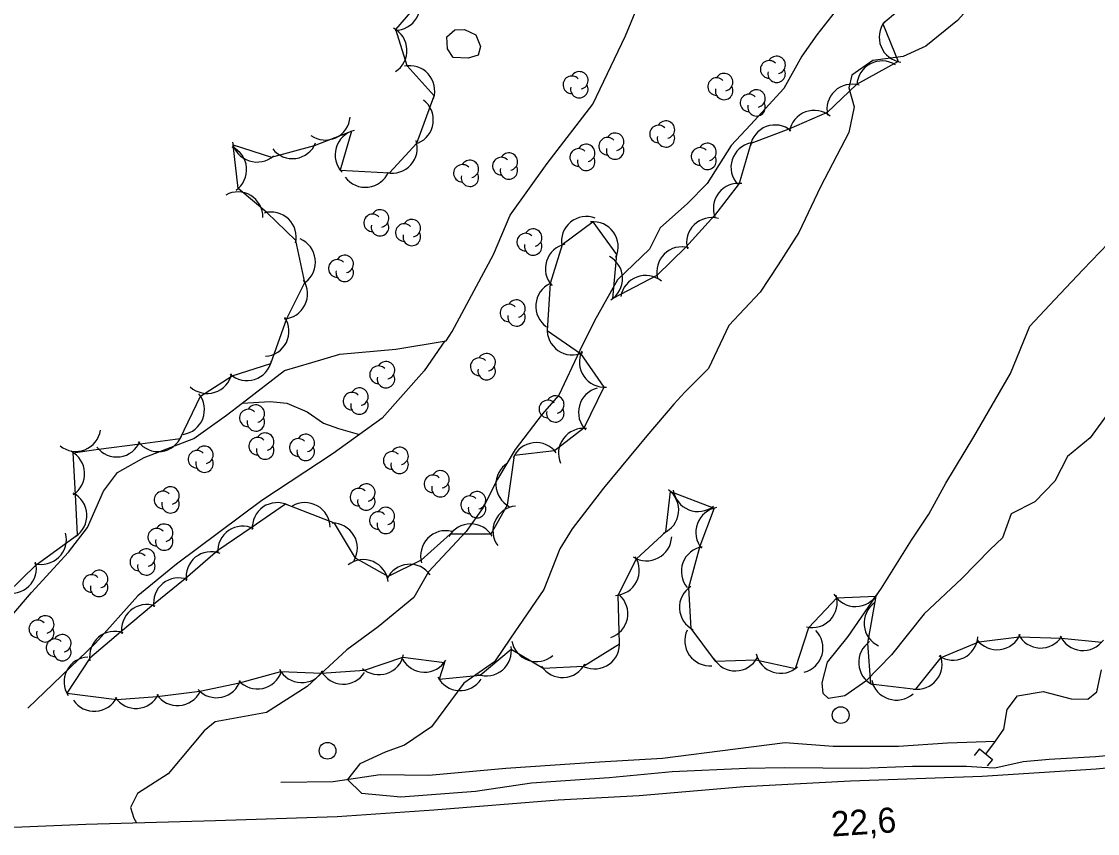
# Model space of a CAD drawing. Extents: x 646142 to 649934, y 5874075 to 5876351.
# Drawn here: x 648820.8 to 648949.7, y 5875960.3 to 5876057.5 of the extents above; entities that cross this region are included whole.
import ezdxf

# ---------------------------------------------------------------- set-up
doc = ezdxf.new("R2010")
doc.units = 0
for name, color, linetype in [('Niveau 2', 7, 'Continuous'), ('Niveau 21', 7, 'Continuous'), ('Niveau 22', 7, 'Continuous'), ('Niveau 26', 7, 'Continuous'), ('Niveau 3', 7, 'Continuous'), ('Niveau 36', 7, 'Continuous'), ('Niveau 4', 7, 'Continuous'), ('Niveau 44', 7, 'Continuous')]:
    doc.layers.add(name, color=color, linetype=linetype)

msp = doc.modelspace()

# ---------------------------------------------------------------- linework, layer by layer
at = {"layer": 'Niveau 2'}
for points in [[(648950.84, 5876109.16), (648949.04, 5876104.77), (648948.58, 5876102.18), (648947.78, 5876095.22), (648946.42, 5876090.41), (648944.77, 5876085.68), (648940.07, 5876080.69), (648935.11, 5876077.88), (648929.92, 5876075.05), (648927.63, 5876072.82), (648923.26, 5876064.26), (648920.02, 5876061.02), (648916.08, 5876055.97), (648914.28, 5876053.38), (648912.14, 5876049.54), (648908.13, 5876045.18), (648905.81, 5876042.72), (648902.92, 5876038.17), (648900.58, 5876035.76), (648897.31, 5876032.86)], [(648952.59, 5876085.51), (648949.28, 5876084.29), (648946.14, 5876079.89), (648943.86, 5876077.55), (648942, 5876073.78), (648940.62, 5876071.17), (648938.22, 5876068.81), (648937.24, 5876063.73), (648936.29, 5876061.44), (648932.92, 5876057.66), (648929.13, 5876054.59), (648926.4, 5876053.37), (648922.78, 5876052.87)], [(648874.32, 5876053.17), (648872.51, 5876053.24), (648871.84, 5876054.28), (648871.77, 5876055.72), (648872.73, 5876056.56), (648873.89, 5876056.6), (648875.22, 5876055.97), (648875.81, 5876054.57), (648875.5, 5876053.51), (648874.32, 5876053.17)], [(648922.78, 5876052.87), (648920.27, 5876051.14), (648919.89, 5876049.6), (648920.56, 5876047.33), (648919.91, 5876044.26), (648916.5, 5876037.74), (648913.93, 5876032.28), (648911.43, 5876028.4), (648909.29, 5876025.14), (648905.53, 5876021.14), (648903.1, 5876015.99), (648900.28, 5876013.18), (648898.96, 5876011.73), (648895.7, 5876007.95), (648890.52, 5876001.68), (648886.78, 5875996.82), (648885.31, 5875994.42), (648883.37, 5875989.54), (648879.37, 5875983.72), (648877.48, 5875980.88), (648873.81, 5875978.34), (648869.93, 5875973.11), (648866.7, 5875970.91), (648864.39, 5875970.06), (648861.32, 5875968.69), (648859.86, 5875966.81), (648861.54, 5875965.18), (648866.23, 5875964.72), (648875.19, 5875965.39), (648881.9, 5875966.39), (648891.21, 5875967.04), (648898.76, 5875967.77), (648907.63, 5875968.14), (648912.15, 5875968.25), (648921.41, 5875968.14), (648927.55, 5875968.39), (648934.01, 5875968.38)], [(648897.31, 5876032.86), (648896.04, 5876030.31), (648892.2, 5876026.61), (648889.45, 5876021.73), (648887.69, 5876018.15), (648885.16, 5876012.82), (648883.16, 5876010.55), (648879.95, 5876006.32), (648877.84, 5876002.77), (648876.12, 5875999.37), (648874.06, 5875996.51), (648869.57, 5875991.65), (648867.81, 5875988.59), (648863.55, 5875985.08), (648859.79, 5875982.31), (648855.03, 5875977.94), (648850.14, 5875974.83), (648844.03, 5875973.71), (648842.68, 5875972.61), (648838.38, 5875967.46), (648834.7, 5875965.11), (648833.87, 5875963.46), (648834.28, 5875962.16), (648834.6, 5875961.63)], [(648936.83, 5875994.32), (648933.43, 5875990.88), (648928.93, 5875986.65), (648925.03, 5875981.71), (648921.94, 5875978.59), (648919.43, 5875976.8), (648917.48, 5875976.51), (648916.85, 5875977.09), (648916.73, 5875978.36), (648917.37, 5875980.86), (648919.82, 5875983.93), (648923.83, 5875989.69), (648927.42, 5875995.47), (648929.47, 5875998.56), (648931.51, 5876002.29), (648934.89, 5876007.82), (648939.25, 5876015.41), (648941.57, 5876021.08), (648944.54, 5876024.24), (648947.98, 5876027.86), (648951.96, 5876031.99)], [(648951.17, 5876010.94), (648948.8, 5876007.71), (648946.09, 5876005.49), (648944.57, 5876002.51), (648942.18, 5876000.03), (648939.34, 5875998.62), (648938.33, 5875995.74), (648936.83, 5875994.32)], [(648934.01, 5875968.38), (648935.85, 5875968.28), (648937.4, 5875968.18), (648940.79, 5875968.94), (648943.9, 5875969.25), (648949.46, 5875969.54), (648954.71, 5875970.03)]]:
    msp.add_lwpolyline(points, dxfattribs=at)
at = {"layer": 'Niveau 21'}
msp.add_lwpolyline([(648791.6, 5875960.06), (648802.58, 5875960.56), (648804.64, 5875960.62), (648816.02, 5875960.93), (648828.52, 5875961.46), (648844.04, 5875961.9), (648858.64, 5875962.37), (648870.2, 5875963.16), (648885.09, 5875964.36), (648894.81, 5875964.87), (648907.38, 5875965.98), (648920.11, 5875966.63), (648935.88, 5875967.21), (648949.52, 5875968.07), (648965.31, 5875969.58)], dxfattribs=at)
at = {"layer": 'Niveau 22'}
for points in [[(648817.28, 5875983.68), (648822, 5875989.2), (648826.44, 5875994), (648828.72, 5875996.98), (648830.65, 5876001.33), (648832.3, 5876003.56), (648835.5, 5876005.35), (648841.44, 5876007.62), (648845.36, 5876010.4), (648847.26, 5876011.86), (648852.3, 5876015.76), (648855.57, 5876016.74), (648858.96, 5876017.74), (648865.63, 5876018.33), (648871.68, 5876019.32), (648872.39, 5876020.43), (648877.34, 5876029.67), (648879.35, 5876034.37), (648883.76, 5876040.55), (648889.26, 5876047.64), (648893.14, 5876055.85), (648897.03, 5876065.23)], [(648871.52, 5876019.3), (648869.06, 5876015.72), (648864.02, 5876010.06), (648861.29, 5876008.1), (648858.14, 5876005.83), (648849.6, 5876000.2), (648839.39, 5875992.57), (648834.75, 5875988.8), (648829.69, 5875983.13), (648821.58, 5875975.34)], [(648847.26, 5876011.86), (648850.6, 5876012.04), (648852.59, 5876011.87), (648855.01, 5876010.8), (648856.98, 5876009.47), (648858.78, 5876008.82), (648861.29, 5876008.1)]]:
    msp.add_lwpolyline(points, dxfattribs=at)
at = {"layer": 'Niveau 26'}
for p, q in [((648935.54, 5875970.46), (648934.91, 5875969.68)), ((648935.54, 5875970.46), (648937.12, 5875969.2)), ((648937.12, 5875969.2), (648936.49, 5875968.42))]:
    msp.add_line(p, q, dxfattribs=at)
at = {"layer": 'Niveau 36'}
for centre in [(648918.93, 5875974.51), (648857.47, 5875970.24)]:
    msp.add_circle(centre, 1, dxfattribs=at)
at = {"layer": 'Niveau 4'}
for points in [[(648936.32, 5875969.84), (648937.46, 5875971.41), (648938.49, 5875972.83), (648938.86, 5875975.19), (648940.1, 5875976.82), (648943.2, 5875977.32), (648946.54, 5875976.45), (648948.53, 5875976.4), (648949.61, 5875977.31), (648950.18, 5875979.92)], [(648851.88, 5875966.47), (648858.15, 5875966.56), (648863.77, 5875967.4), (648869.6, 5875967.33), (648878.83, 5875968.15), (648890.05, 5875968.91), (648897.58, 5875969.34), (648906.32, 5875970.46), (648912.3, 5875971.22), (648918.04, 5875970.79), (648925.84, 5875970.78), (648931.74, 5875971.19), (648937.46, 5875971.41)]]:
    msp.add_lwpolyline(points, dxfattribs=at)
at = {"layer": 'Niveau 44'}
for points in [[(648827.02, 5876005.93), (648830.05, 5876006.36), (648835.01, 5876007), (648839.82, 5876007.63), (648842.25, 5876012.71), (648846.04, 5876015.13), (648850.67, 5876016.61), (648852.58, 5876021.98), (648854.74, 5876026.32), (648853.69, 5876031.35), (648850.18, 5876034.7), (648846.76, 5876037.54), (648846.15, 5876042.8), (648850.77, 5876041.29), (648855.91, 5876042.72), (648860.35, 5876044.41), (648859, 5876039.75), (648864.89, 5876039.42), (648868.16, 5876043), (648870.25, 5876048.65), (648866.99, 5876052.24), (648865.63, 5876056.58), (648868.73, 5876060.17)], [(648927.59, 5876060.33), (648923.99, 5876057.26), (648925.83, 5876052.76), (648920.83, 5876049.99), (648917.31, 5876046.65)], [(648917.31, 5876046.65), (648912.73, 5876044.66), (648908.18, 5876042.96), (648906.77, 5876038.17), (648903.8, 5876034.33), (648900.4, 5876030.53), (648896.93, 5876027.14), (648891.65, 5876024.4), (648892.13, 5876029.65), (648889.29, 5876033.58), (648885.59, 5876030.82), (648884.15, 5876026.18), (648883.78, 5876020.57), (648887.76, 5876017.79), (648890.56, 5876013.77), (648888.18, 5876008.88), (648884.66, 5876006.15), (648879.84, 5876005.61), (648878.97, 5875999.65), (648877.03, 5875996.18), (648872.17, 5875996.16), (648868.67, 5875993.06), (648864.75, 5875991.11), (648860.8, 5875993.31), (648858.32, 5875997.49), (648852.45, 5875999.78), (648848.32, 5875996.95), (648844.32, 5875994.21), (648840.41, 5875990.82), (648836.63, 5875987.77), (648832.69, 5875984.45), (648828.98, 5875981.33), (648826.23, 5875977.12), (648832.22, 5875976.39), (648837.06, 5875976.72), (648842.19, 5875977.36), (648846.94, 5875978.38), (648851.88, 5875979.73), (648856.73, 5875979.55), (648861.89, 5875979.91), (648866.49, 5875981.45), (648871.47, 5875980.82), (648870.82, 5875978.81), (648875.76, 5875979.3), (648879.48, 5875982.42), (648883.29, 5875980.13), (648888.14, 5875980.37), (648892.45, 5875983.03), (648892.27, 5875988.88), (648894.48, 5875993.2), (648898, 5875996.45), (648898.56, 5876001.27), (648903.76, 5875999.29), (648902.08, 5875994.74), (648900.71, 5875989.74), (648901, 5875984.89), (648903.91, 5875980.98), (648908.77, 5875981.11), (648913.52, 5875980.1), (648915.13, 5875985.01), (648918.45, 5875988.55), (648923.16, 5875988.77), (648922.15, 5875983.11), (648922.49, 5875978.27), (648927.93, 5875977.6)], [(648749.07, 5875973.62), (648755.38, 5875973.13), (648756.82, 5875976.41), (648758.63, 5875980.91), (648762.4, 5875984.2), (648766.11, 5875987.33), (648770.87, 5875989.44), (648775.29, 5875987.44), (648779.86, 5875984.94), (648781.21, 5875980.28), (648782.6, 5875975.48), (648786.81, 5875974.6), (648791.71, 5875975.6), (648796.47, 5875976.57), (648801.55, 5875976.5), (648806.37, 5875975.92), (648811.33, 5875975.32), (648814.09, 5875980.72), (648816.14, 5875985.12), (648819.09, 5875989.12), (648822.57, 5875992.5), (648827.52, 5875996.09), (648827.27, 5876000.94), (648827.02, 5876005.93)], [(648927.93, 5875977.6), (648930.97, 5875981.39), (648935.47, 5875983.29), (648940.29, 5875983.9), (648945.37, 5875983.72), (648950.2, 5875983.25)]]:
    msp.add_lwpolyline(points, dxfattribs=at)
for centre, radius, start, end in [((648865.56, 5876059.5), 3, 269.8103, 29.7883), ((648926.54, 5876055.67), 3, 142.1942, 262.1722), ((648863.99, 5876054.07), 3, 302.8631, 62.841), ((648911.26, 5876052.35), 1.05, 282.2692, 149.7263), ((648867.31, 5876049.26), 3, 342.3047, 102.2827), ((648910.36, 5876051.82), 1.05, 44.1154, 269.804), ((648923.87, 5876049.83), 3, 57.5631, 177.5411), ((648886.73, 5876049.97), 1.05, 44.1154, 269.804), ((648887.63, 5876050.5), 1.05, 282.2692, 149.7263), ((648904.07, 5876049.76), 1.05, 44.1154, 269.804), ((648904.97, 5876050.29), 1.05, 282.2692, 149.7263), ((648911.26, 5876051.3), 1.05, 166.9369, 29.6212), ((648887.63, 5876049.45), 1.05, 166.9369, 29.6212), ((648904.97, 5876049.24), 1.05, 166.9369, 29.6212), ((648908.85, 5876048.33), 1.05, 282.2692, 149.7263), ((648920.28, 5876047.04), 3, 73.4711, 193.449), ((648867.14, 5876045.76), 3, 292.8318, 52.8097), ((648907.95, 5876047.8), 1.05, 44.1154, 269.804), ((648908.85, 5876047.28), 1.05, 166.9369, 29.6212), ((648915.76, 5876043.91), 3, 50.5178, 170.4958), ((648857.19, 5876046.36), 3, 235.0524, 355.0303), ((648898, 5876044.61), 1.05, 282.2692, 149.7263), ((648861.37, 5876041.58), 3, 103.7674, 223.7454), ((648891.91, 5876043.15), 1.05, 282.2692, 149.7263), ((648897.1, 5876044.08), 1.05, 44.1154, 269.804), ((648911.07, 5876042.16), 3, 50.5178, 170.4958), ((648849.01, 5876043.72), 3, 191.8899, 311.8679), ((648853.27, 5876044.14), 3, 217.7788, 337.7568), ((648865.22, 5876042.4), 3, 257.6466, 17.6246), ((648888.45, 5876041.81), 1.05, 282.2692, 149.7263), ((648891.01, 5876042.62), 1.05, 44.1154, 269.804), ((648898, 5876043.56), 1.05, 166.9369, 29.6212), ((648902.98, 5876041.93), 1.05, 282.2692, 149.7263), ((648908.79, 5876040.08), 3, 102.1508, 222.1288), ((648844.78, 5876039.8), 3, 305.238, 65.2159), ((648879.19, 5876040.77), 1.05, 282.2692, 149.7263), ((648887.55, 5876041.28), 1.05, 44.1154, 269.804), ((648891.91, 5876042.1), 1.05, 166.9369, 29.6212), ((648902.08, 5876041.4), 1.05, 44.1154, 269.804), ((648873.62, 5876039.37), 1.05, 44.1154, 269.804), ((648874.52, 5876039.9), 1.05, 282.2692, 149.7263), ((648878.29, 5876040.24), 1.05, 44.1154, 269.804), ((648888.45, 5876040.76), 1.05, 166.9369, 29.6212), ((648902.98, 5876040.88), 1.05, 166.9369, 29.6212), ((648862, 5876040.7), 3, 216.789, 336.767), ((648874.52, 5876038.85), 1.05, 166.9369, 29.6212), ((648879.19, 5876039.72), 1.05, 166.9369, 29.6212), ((648906.68, 5876035.17), 3, 82.2406, 202.2186), ((648846.72, 5876034.15), 3, 358.932, 118.91), ((648850.72, 5876031.74), 3, 346.3519, 106.3298), ((648862.86, 5876033.44), 1.05, 44.1154, 269.804), ((648863.76, 5876033.97), 1.05, 282.2692, 149.7263), ((648867.56, 5876032.81), 1.05, 282.2692, 149.7263), ((648888.48, 5876031.21), 3, 69.4946, 189.4725), ((648903.48, 5876031.07), 3, 74.3786, 194.3565), ((648863.76, 5876032.92), 1.05, 166.9369, 29.6212), ((648866.66, 5876032.28), 1.05, 44.1154, 269.804), ((648882.1, 5876031.67), 1.05, 282.2692, 149.7263), ((648889.28, 5876030.58), 3, 335.8464, 95.8243), ((648853.02, 5876028.75), 3, 307.1515, 67.1295), ((648867.56, 5876031.76), 1.05, 166.9369, 29.6212), ((648881.2, 5876031.14), 1.05, 44.1154, 269.804), ((648882.1, 5876030.62), 1.05, 166.9369, 29.6212), ((648886.56, 5876027.97), 3, 102.7263, 222.7042), ((648899.9, 5876027.57), 3, 74.3786, 194.3565), ((648858.63, 5876027.99), 1.05, 44.1154, 269.804), ((648859.53, 5876028.52), 1.05, 282.2692, 149.7263), ((648889.81, 5876026.77), 3, 301.8244, 61.8023), ((648859.53, 5876027.47), 1.05, 166.9369, 29.6212), ((648852.08, 5876024.94), 3, 273.5427, 33.5207), ((648885.41, 5876023.47), 3, 115.3879, 235.3658), ((648895.56, 5876024.14), 3, 50.7141, 170.692), ((648879.2, 5876022.65), 1.05, 44.1154, 269.804), ((648880.1, 5876023.18), 1.05, 282.2692, 149.7263), ((648880.1, 5876022.13), 1.05, 166.9369, 29.6212), ((648849.85, 5876020.46), 3, 273.5427, 33.5207), ((648886.78, 5876020.63), 3, 175.1292, 295.1071), ((648875.63, 5876016.22), 1.05, 44.1154, 269.804), ((648876.53, 5876016.75), 1.05, 282.2692, 149.7263), ((648890.64, 5876016.77), 3, 154.4601, 274.4381), ((648847.82, 5876017.55), 3, 227.7895, 347.7675), ((648863.57, 5876015.26), 1.05, 44.1154, 269.804), ((648864.47, 5876015.79), 1.05, 282.2692, 149.7263), ((648876.53, 5876015.7), 1.05, 166.9369, 29.6212), ((648843.05, 5876016.02), 3, 227.7895, 347.7675), ((648864.47, 5876014.74), 1.05, 166.9369, 29.6212), ((648861.29, 5876012.63), 1.05, 282.2692, 149.7263), ((648890.53, 5876010.76), 3, 104.6836, 224.6615), ((648839.73, 5876011.09), 3, 278.6327, 38.6106), ((648860.39, 5876012.1), 1.05, 44.1154, 269.804), ((648861.29, 5876011.58), 1.05, 166.9369, 29.6212), ((648883.85, 5876011.16), 1.05, 44.1154, 269.804), ((648884.75, 5876011.69), 1.05, 282.2692, 149.7263), ((648847.98, 5876010.08), 1.05, 44.1154, 269.804), ((648848.88, 5876010.61), 1.05, 282.2692, 149.7263), ((648884.75, 5876010.64), 1.05, 166.9369, 29.6212), ((648848.88, 5876009.56), 1.05, 166.9369, 29.6212), ((648827.31, 5876009.08), 3, 231.3308, 351.3087), ((648850, 5876007.24), 1.05, 282.2692, 149.7263), ((648854.86, 5876007.09), 1.05, 282.2692, 149.7263), ((648888.13, 5876005.84), 3, 83.0375, 203.0155), ((648832.23, 5876008.42), 3, 217.3959, 337.3738), ((648837.19, 5876009.06), 3, 217.3959, 337.3738), ((648849.1, 5876006.71), 1.05, 44.1154, 269.804), ((648853.96, 5876006.56), 1.05, 44.1154, 269.804), ((648882.45, 5876004.13), 3, 36.4568, 156.4348), ((648825.38, 5876003.42), 3, 302.9335, 62.9114), ((648841.83, 5876005.14), 1.05, 44.1154, 269.804), ((648842.73, 5876005.67), 1.05, 282.2692, 149.7263), ((648850, 5876006.19), 1.05, 166.9369, 29.6212), ((648854.86, 5876006.04), 1.05, 166.9369, 29.6212), ((648865.2, 5876005), 1.05, 44.1154, 269.804), ((648866.1, 5876005.53), 1.05, 282.2692, 149.7263), ((648842.73, 5876004.62), 1.05, 166.9369, 29.6212), ((648866.1, 5876004.48), 1.05, 166.9369, 29.6212), ((648880.63, 5876002.15), 3, 122.3198, 242.2977), ((648870.09, 5876002.2), 1.05, 44.1154, 269.804), ((648870.99, 5876002.73), 1.05, 282.2692, 149.7263), ((648838.66, 5876000.8), 1.05, 282.2692, 149.7263), ((648861.22, 5876000.61), 1.05, 44.1154, 269.804), ((648862.12, 5876001.14), 1.05, 282.2692, 149.7263), ((648870.99, 5876001.68), 1.05, 166.9369, 29.6212), ((648825.64, 5875998.42), 3, 302.9335, 62.9114), ((648837.76, 5876000.27), 1.05, 44.1154, 269.804), ((648862.12, 5876000.09), 1.05, 166.9369, 29.6212), ((648874.48, 5875999.7), 1.05, 44.1154, 269.804), ((648875.38, 5876000.23), 1.05, 282.2692, 149.7263), ((648896.53, 5875999.06), 3, 293.3723, 53.3502), ((648901.85, 5876001.88), 3, 188.1275, 308.1055), ((648838.66, 5875999.75), 1.05, 166.9369, 29.6212), ((648851.45, 5875996.95), 3, 64.3974, 184.3753), ((648854.78, 5875996.95), 3, 0.9534, 120.9313), ((648864.45, 5875998.34), 1.05, 282.2692, 149.7263), ((648875.38, 5875999.18), 1.05, 166.9369, 29.6212), ((648880.28, 5875996.56), 3, 95.8568, 215.8348), ((648904.58, 5875996.4), 3, 99.7751, 219.753), ((648863.55, 5875997.81), 1.05, 44.1154, 269.804), ((648864.45, 5875997.29), 1.05, 166.9369, 29.6212), ((648837.01, 5875995.81), 1.05, 44.1154, 269.804), ((648837.91, 5875996.34), 1.05, 282.2692, 149.7263), ((648847.32, 5875994.13), 3, 64.3974, 184.3753), ((648858.04, 5875994.5), 3, 330.668, 90.6459), ((648871.62, 5875993.59), 3, 76.0836, 196.0615), ((648874.61, 5875994.41), 3, 30.1618, 150.1398), ((648823.19, 5875995.56), 3, 254.162, 14.1399), ((648837.91, 5875995.29), 1.05, 166.9369, 29.6212), ((648895.69, 5875995.98), 3, 237.5774, 357.5553), ((648834.86, 5875992.84), 1.05, 44.1154, 269.804), ((648835.76, 5875993.37), 1.05, 282.2692, 149.7263), ((648843.52, 5875991.07), 3, 68.9753, 188.9533), ((648902.85, 5875991.71), 3, 99.7751, 219.753), ((648819.6, 5875992.08), 3, 254.162, 14.1399), ((648835.76, 5875992.32), 1.05, 166.9369, 29.6212), ((648861.77, 5875990.12), 3, 7.5419, 127.5199), ((648891.8, 5875991.84), 3, 273.0196, 32.9975), ((648829.21, 5875990.27), 1.05, 44.1154, 269.804), ((648830.11, 5875990.8), 1.05, 282.2692, 149.7263), ((648867.32, 5875989.57), 3, 35.0614, 155.0394), ((648830.11, 5875989.75), 1.05, 166.9369, 29.6212), ((648839.63, 5875987.93), 3, 68.9753, 188.9533), ((648890.44, 5875986.64), 3, 288.6312, 48.6092), ((648902.62, 5875987.42), 3, 123.4495, 243.4275), ((648915.51, 5875987.99), 3, 256.805, 16.7829), ((648920.71, 5875990.51), 3, 210.6629, 330.6409), ((648835.8, 5875984.75), 3, 70.0242, 190.0021), ((648924.73, 5875985.52), 3, 125.2805, 245.2584), ((648823.66, 5875985.36), 1.05, 282.2692, 149.7263), ((648822.76, 5875984.83), 1.05, 44.1154, 269.804), ((648823.66, 5875984.31), 1.05, 166.9369, 29.6212), ((648824.81, 5875982.58), 1.05, 44.1154, 269.804), ((648825.71, 5875983.11), 1.05, 282.2692, 149.7263), ((648831.97, 5875981.54), 3, 70.0242, 190.0021), ((648903.26, 5875983.41), 3, 154.95, 274.9279), ((648913.81, 5875982.55), 3, 284.4538, 44.4318), ((648932.38, 5875984.09), 3, 235.6585, 355.6364), ((648937.66, 5875985.34), 3, 217.311, 337.289), ((648942.9, 5875985.54), 3, 207.0707, 327.0487), ((648947.96, 5875985.24), 3, 204.4451, 324.423), ((648825.71, 5875982.06), 1.05, 166.9369, 29.6212), ((648876.49, 5875982.21), 3, 249.9603, 9.9382), ((648882.5, 5875983.91), 3, 190.4957, 310.4737), ((648889.45, 5875983.04), 3, 245.7049, 5.6828), ((648924.08, 5875980.82), 3, 124.0345, 244.0124), ((648828.91, 5875978.47), 3, 92.7123, 212.6903), ((648863.63, 5875982.35), 3, 228.4707, 348.4486), ((648869.09, 5875982.65), 3, 208.5432, 328.5211), ((648906.3, 5875982.81), 3, 211.4345, 331.4124), ((648911.74, 5875982.51), 3, 192.4639, 312.4418), ((648928.08, 5875980.6), 3, 261.1665, 21.1444), ((648849.08, 5875980.64), 3, 222.1302, 342.1081), ((648854.37, 5875981.4), 3, 207.826, 327.804), ((648859.37, 5875981.21), 3, 207.826, 327.804), ((648885.63, 5875982.01), 3, 212.8601, 332.838), ((648844.19, 5875979.59), 3, 222.1302, 342.1081), ((648873.34, 5875980.44), 3, 206.9357, 326.9136), ((648925.59, 5875979.31), 3, 191.8866, 311.8645), ((648839.51, 5875978.65), 3, 213.9506, 333.9285), ((648829.53, 5875977.97), 3, 213.9506, 333.9285), ((648834.52, 5875978.31), 3, 213.9506, 333.9285)]:
    msp.add_arc(centre, radius, start, end, dxfattribs=at)

# ---------------------------------------------------------------- texts
at = {"layer": 'Niveau 3'}
msp.add_text('22,6 ', height=3, rotation=3.9975, dxfattribs=at).set_placement((648917.88, 5875959.96))

doc.saveas('drawing.dxf')
